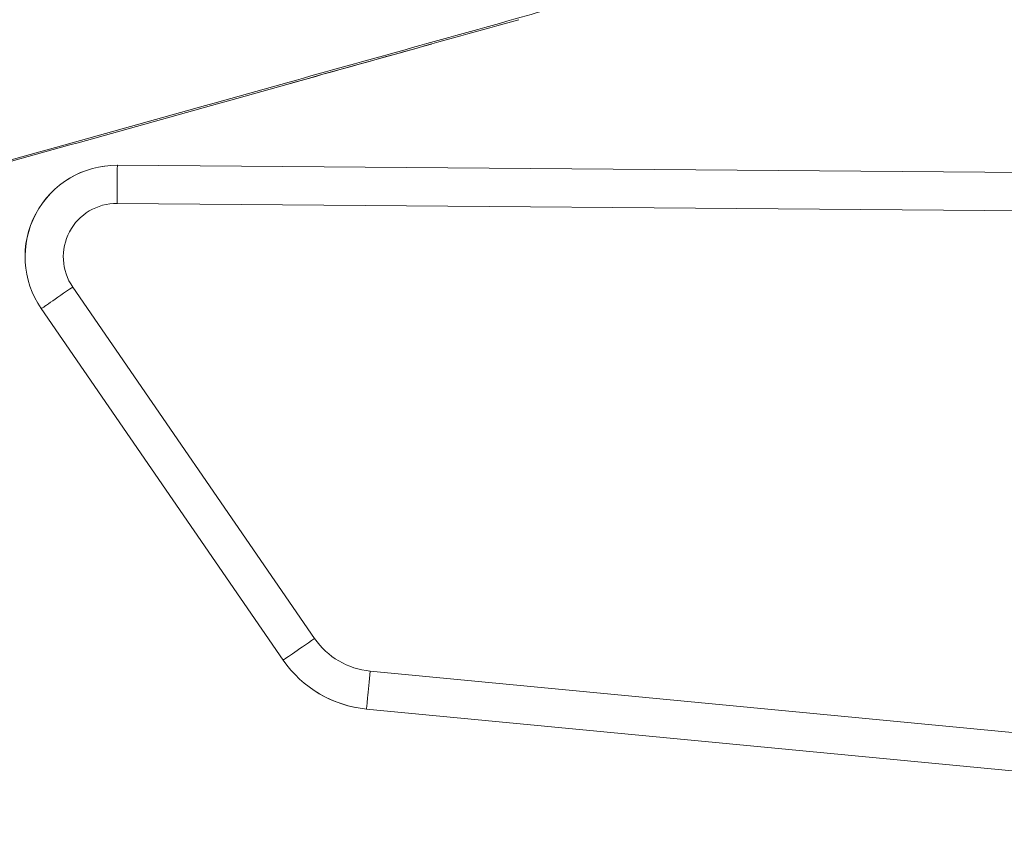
# Model space of a CAD drawing. Header units: millimetres. Extents: x 0 to 594, y 0 to 420.
# Tile 14 of 656: x 152.09 to 158.55, y 60.96 to 66.36. Entities that reach past the tile are written whole.
import ezdxf

# ---------------------------------------------------------------- set-up
doc = ezdxf.new("R2010")
doc.units = ezdxf.units.MM
doc.layers.add('1', color=7, linetype='Continuous', true_color=0xffffff)
doc.styles.add('Arial Unicode MS', font='txt')
doc.dimstyles.get("Standard").update_dxf_attribs({"dimtxt": 0.18, "dimasz": 0.18, "dimexe": 0.18, "dimexo": 0.0625, "dimgap": 0.09, "dimtad": 0, "dimtih": 1, "dimtoh": 1, "dimdec": 4, "dimzin": 0, "dimdsep": 46, "dimtxsty": 'Standard', "dimcen": 0.09, "dimadec": 0, "dimazin": 0, "dimtfac": 1, "dimtdec": 4, "dimtofl": 0, "dimtmove": 0, "dimatfit": 3, "dimfxl": 0, "dimtolj": 1, "dimtzin": 0, "dimarcsym": 0})

# ---------------------------------------------------------------- blocks, each defined once
blk = doc.blocks.new('_U11')
at = {"layer": '1', "color": 18, "lineweight": 13}
for p, q in [((89.6332, 165.9155), (66.2931, 165.9155)), ((68.2931, 165.9155), (68.2931, 98.2238)), ((351.6296, 113.5712), (66.2931, 113.5712))]:
    blk.add_line(p, q, dxfattribs=at)
at = {"layer": '1', "color": 18}
for points in [[(68.2931, 165.9155), (69.231, 162.4155), (67.3553, 162.4155)], [(68.2931, 113.5712), (67.3553, 117.0712), (69.231, 117.0712)]]:
    blk.add_solid(points, dxfattribs=at)
at = {"layer": '1', "color": 18, "linetype": 'Continuous', "lineweight": 13, "char_height": 2.5, "attachment_point": 7, "rotation": 90, "line_spacing_factor": 1.047437, "style": 'Arial Unicode MS'}
for s, insert in [('\\fArial Unicode MS|b0|i0;\\W1.0000;1.05', (70.4208, 90.2889)), ('\\fArial Unicode MS|b0|i0;\\W1.0000;BOW DEFLATED ', (70.4208, 59.7732))]:
    blk.add_mtext(s, dxfattribs=dict(at, insert=insert))
blk = doc.blocks.new('_U12')
at = {"layer": '1', "color": 18, "lineweight": 13}
for p, q in [((101.1727, 144.1064), (76.7536, 144.1064)), ((78.7536, 144.1064), (78.7536, 98.932)), ((351.6296, 113.5712), (76.7536, 113.5712))]:
    blk.add_line(p, q, dxfattribs=at)
at = {"layer": '1', "color": 18}
for points in [[(78.7536, 144.1064), (79.6914, 140.6064), (77.8157, 140.6064)], [(78.7536, 113.5712), (77.8157, 117.0712), (79.6914, 117.0712)]]:
    blk.add_solid(points, dxfattribs=at)
at = {"layer": '1', "color": 18, "linetype": 'Continuous', "lineweight": 13, "char_height": 2.5, "attachment_point": 7, "rotation": 90, "line_spacing_factor": 1.047437, "style": 'Arial Unicode MS'}
for s, insert in [('\\fArial Unicode MS|b0|i0;\\W1.0000;0.61', (80.8813, 90.9971)), ('\\fArial Unicode MS|b0|i0;\\W1.0000;FWD TIE DOWN', (80.8813, 62.4272))]:
    blk.add_mtext(s, dxfattribs=dict(at, insert=insert))

msp = doc.modelspace()

# ---------------------------------------------------------------- linework, layer by layer
at = {"layer": '1', "color": 155, "linetype": 'Continuous', "lineweight": 18}
for p, q in [((152.7279, 65.4039), (152.7287, 65.4039)), ((152.7287, 65.4039), (164.1732, 65.3127)), ((152.2289, 64.4637), (153.8159, 62.1584)), ((154.3623, 61.8371), (161.8842, 61.1185))]:
    msp.add_line(p, q, dxfattribs=at)
at = {"layer": '1', "color": 155, "linetype": 'Continuous', "lineweight": 13}
for p, q in [((164.1713, 65.0627), (152.7268, 65.1539)), ((152.4358, 64.6055), (154.0227, 62.3002)), ((152.2297, 64.4637), (152.2289, 64.4637)), ((153.8167, 62.1584), (152.2297, 64.4637)), ((153.8159, 62.1584), (153.8167, 62.1584)), ((154.387, 62.0859), (161.9089, 61.3674)), ((154.3631, 61.8371), (154.3623, 61.8371)), ((161.885, 61.1185), (154.3631, 61.8371))]:
    msp.add_line(p, q, dxfattribs=at)
at = {"layer": '1', "color": 155, "linetype": 'Continuous', "lineweight": 18}
for centre, major_axis, start_param, end_param in [((152.7231, 64.8039), (0.0048, 0.6), 0, 2.181662), ((152.7239, 64.8039), (-0.0048, -0.6), 3.141593, 5.323254), ((154.4336, 62.5837), (0.006, 0.75), 2.181662, 3.054326), ((154.4345, 62.5837), (-0.006, -0.75), 5.323254, 6.195919)]:
    msp.add_ellipse(centre, major_axis=major_axis, ratio=1, start_param=start_param, end_param=end_param, dxfattribs=at)
at = {"layer": '1', "color": 155, "linetype": 'Continuous', "lineweight": 13}
for centre, major_axis, ratio, start_param, end_param in [((152.7267, 65.1539), (-0.002, -0.25), 0.000417, 1.570796, 3.141593), ((152.7241, 64.8039), (0.0028, 0.35), 1, 0, 2.181662), ((152.4357, 64.6055), (-0.2059, -0.1418), 0.000239, 0.000341, 1.571138), ((154.0226, 62.3002), (-0.2059, -0.1418), 0.000239, 0.000341, 1.571138), ((154.4346, 62.5837), (0.004, 0.5), 1, 2.181662, 3.054326), ((154.3869, 62.0859), (-0.0238, -0.2489), 0.000415, 0.000036, 1.570833)]:
    msp.add_ellipse(centre, major_axis=major_axis, ratio=ratio, start_param=start_param, end_param=end_param, dxfattribs=at)
at = {"layer": '1', "color": 155, "linetype": 'Continuous', "lineweight": 18}
for points, knots in [([(147.2959, 64.1179), (147.658, 64.219), (148.02, 64.3202), (148.6687, 64.5014), (148.9554, 64.5814), (149.3854, 64.7015), (149.5288, 64.7416), (149.7438, 64.8016), (149.8155, 64.8217), (149.9588, 64.8617), (150.0305, 64.8817), (150.1028, 64.9019), (150.1034, 64.9021), (150.1047, 64.9025), (150.1054, 64.9026), (150.1073, 64.9032), (150.1086, 64.9035), (150.1125, 64.9046), (150.1151, 64.9053), (150.1228, 64.9075), (150.128, 64.909), (150.1436, 64.9133), (150.1539, 64.9162), (150.185, 64.9249), (150.2057, 64.9306), (150.2471, 64.9422), (150.2678, 64.948), (150.2988, 64.9567), (150.3092, 64.9596), (150.3247, 64.9639), (150.3299, 64.9653), (150.3377, 64.9675), (150.3402, 64.9682), (150.3441, 64.9693), (150.3454, 64.9697), (150.3474, 64.9702), (150.348, 64.9704), (150.3493, 64.9708), (150.35, 64.9709), (150.4236, 64.9915), (150.4966, 65.0119), (150.6427, 65.0527), (150.7157, 65.0731), (150.9348, 65.1343), (151.0808, 65.1751), (151.5189, 65.2975), (151.811, 65.379), (152.6872, 65.6238), (153.2714, 65.7869), (154.3627, 66.0918), (154.87, 66.2335), (155.4649, 66.3996), (155.552, 66.4257), (155.6691, 66.464), (155.6997, 66.4743), (155.7302, 66.485)], [0, 0, 0, 0, 0.128699, 0.128699, 0.230624, 0.230624, 0.281587, 0.281587, 0.307068, 0.307068, 0.332549, 0.332549, 0.332779, 0.332779, 0.333009, 0.333009, 0.333469, 0.333469, 0.334389, 0.334389, 0.33623, 0.33623, 0.339911, 0.339911, 0.347272, 0.347272, 0.354634, 0.354634, 0.358314, 0.358314, 0.360155, 0.360155, 0.361075, 0.361075, 0.361535, 0.361535, 0.361765, 0.361765, 0.361995, 0.361995, 0.387958, 0.387958, 0.41392, 0.41392, 0.465846, 0.465846, 0.569697, 0.569697, 0.777401, 0.777401, 0.957785, 0.957785, 0.988948, 0.988948, 1, 1, 1, 1]), ([(147.2831, 64.1039), (147.645, 64.205), (148.0069, 64.306), (148.6553, 64.4871), (148.9419, 64.5671), (149.3718, 64.6871), (149.515, 64.7271), (149.73, 64.7871), (149.8016, 64.8071), (149.9449, 64.8471), (150.0165, 64.8671), (150.0888, 64.8873), (150.0895, 64.8875), (150.0908, 64.8879), (150.0914, 64.888), (150.0933, 64.8886), (150.0946, 64.8889), (150.0985, 64.89), (150.1011, 64.8907), (150.1089, 64.8929), (150.114, 64.8944), (150.1296, 64.8987), (150.1399, 64.9016), (150.1709, 64.9103), (150.1916, 64.916), (150.233, 64.9276), (150.2537, 64.9334), (150.2848, 64.942), (150.2951, 64.9449), (150.3106, 64.9493), (150.3158, 64.9507), (150.3236, 64.9529), (150.3262, 64.9536), (150.3301, 64.9547), (150.3313, 64.955), (150.3333, 64.9556), (150.3339, 64.9558), (150.3352, 64.9561), (150.3359, 64.9563), (150.4095, 64.9769), (150.4825, 64.9972), (150.6285, 65.038), (150.7015, 65.0584), (150.9204, 65.1195), (151.0664, 65.1603), (151.5044, 65.2826), (151.7963, 65.3641), (152.6721, 65.6086), (153.256, 65.7716), (154.1563, 66.023), (154.4728, 66.1114), (154.7893, 66.1998)], [0, 0, 0, 0, 0.144606, 0.144606, 0.259128, 0.259128, 0.316389, 0.316389, 0.34502, 0.34502, 0.373651, 0.373651, 0.373909, 0.373909, 0.374168, 0.374168, 0.374685, 0.374685, 0.375719, 0.375719, 0.377786, 0.377786, 0.381922, 0.381922, 0.390193, 0.390193, 0.398465, 0.398465, 0.4026, 0.4026, 0.404668, 0.404668, 0.405702, 0.405702, 0.406219, 0.406219, 0.406478, 0.406478, 0.406736, 0.406736, 0.435908, 0.435908, 0.465079, 0.465079, 0.523422, 0.523422, 0.640109, 0.640109, 0.873484, 0.873484, 1, 1, 1, 1])]:
    msp.add_open_spline(points, degree=3, knots=knots, dxfattribs=at)
for points in [[(153.8398, 65.9346), (154.3468, 66.0762), (154.8538, 66.2178), (155.3608, 66.3593)], [(152.0882, 65.4456), (152.6721, 65.6086), (153.256, 65.7716), (153.8398, 65.9346)]]:
    msp.add_open_spline(points, degree=3, dxfattribs=at)

# ---------------------------------------------------------------- dimensions: what is measured, and where the dimension line sits
at = {"layer": '1', "color": 18, "linetype": 'Continuous', "lineweight": 13}
for base, p2, text, picture, middle in [((68.2931, 165.9155), (89.6332, 165.9155), '\\fArial Unicode MS|b0|i0;\\C18;{\\H1.00x;\\fArial Unicode MS|b0|i0;BOW DEFLATED \\fArial Unicode MS|b0|i0;}\\C18; <> ', '_U11', (68.2931, 78.1922)), ((78.7536, 144.1064), (101.1727, 144.1064), '\\fArial Unicode MS|b0|i0;\\C18;{\\H1.00x;\\fArial Unicode MS|b0|i0;FWD TIE DOWN\\fArial Unicode MS|b0|i0;}\\C18; <> ', '_U12', (78.7536, 79.8733))]:
    dim = msp.add_linear_dim(base=base, p1=(351.6296, 113.5712), p2=p2, angle=90, text=text, dimstyle='Standard', override={"dimtxt": 2.5, "dimasz": 3.5, "dimexe": 2, "dimexo": 0, "dimgap": 1.5, "dimtih": 0, "dimtoh": 0, "dimdec": 2, "dimlfac": 0.02, "dimzin": 8, "dimdsep": 46, "dimlunit": 2, "dimtxsty": 'Arial Unicode MS', "dimsah": 1, "dimse1": 0, "dimse2": 0, "dimsd1": 0, "dimsd2": 0, "dimclrd": 18, "dimclre": 18, "dimclrt": 18, "dimtol": 0, "dimtm": -0.1, "dimtfac": 1.4, "dimtdec": 2, "dimtofl": 1, "dimtmove": 0, "dimtzin": 8, "dimlwd": 13, "dimlwe": 13}, dxfattribs=at)
    dim.commit()
    dim.dimension.update_dxf_attribs({"geometry": picture, "text_midpoint": middle, "dimtype": 160})

doc.saveas('drawing.dxf')
